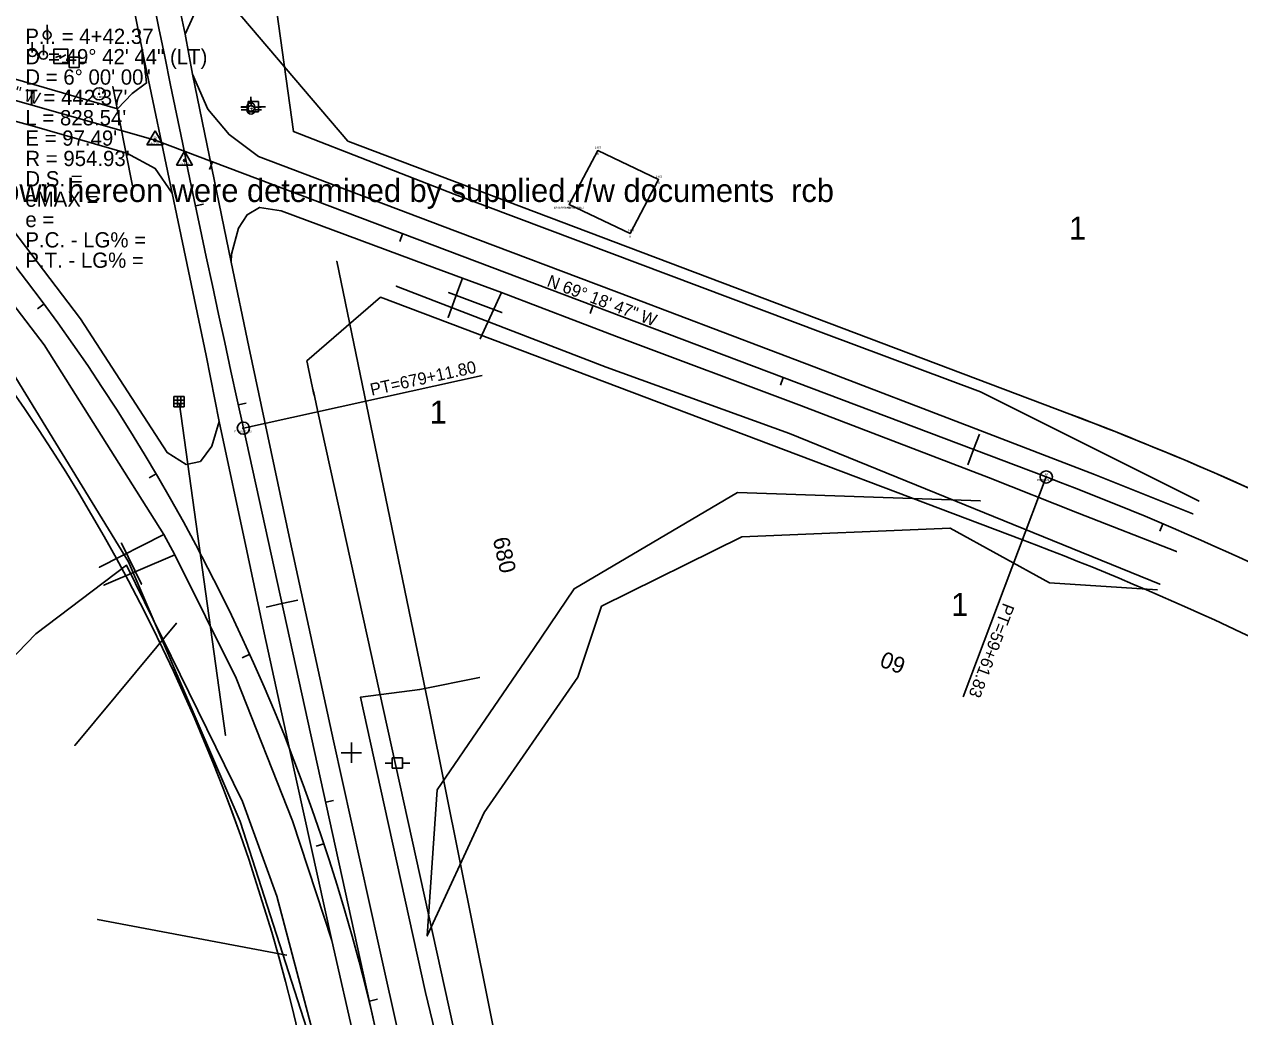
# Model space of a CAD drawing. Extents: x 2519952 to 2531965, y 848341 to 887632.
# Drawn here: x 2528188 to 2528786, y 852339 to 852827 of the extents above; entities that cross this region are included whole.
import ezdxf

# ---------------------------------------------------------------- set-up
doc = ezdxf.new("R2010")
doc.units = 0
for name, color, linetype in [('RD_EV_JW', 7, 'Continuous'), ('RD_EX_Bldg', 7, 'Continuous'), ('RD_EX_Bldg_txCode', 7, 'Continuous'), ('RD_EX_DR_Inlet', 7, 'Continuous'), ('RD_EX_DR_Pipe', 7, 'Continuous'), ('RD_EX_Driveway', 7, 'Continuous'), ('RD_EX_DV_Prop', 7, 'Continuous'), ('RD_EX_DV_TX_Prop', 7, 'Continuous'), ('RD_EX_H2O', 7, 'Continuous'), ('RD_EX_Misc', 7, 'Continuous'), ('RD_EX_Road', 7, 'Continuous'), ('RD_EX_RW', 7, 'Continuous'), ('RD_EX_RW_TX', 7, 'Continuous'), ('RD_EX_UT', 7, 'Continuous'), ('RD_EX_VEG', 7, 'Continuous'), ('RD_HC_Cl', 7, 'Continuous'), ('RD_HC_Data', 7, 'Continuous'), ('RD_HC_Data_Tic', 7, 'Continuous'), ('RD_HC_Survey_txCode', 7, 'Continuous'), ('RD_HC_TX_Sta50', 7, 'Continuous'), ('RD_HC_txCode', 7, 'Continuous'), ('RD_SMD_Locator', 7, 'Continuous')]:
    doc.layers.add(name, color=color, linetype=linetype)

msp = doc.modelspace()

# ---------------------------------------------------------------- linework, layer by layer
at = {"layer": 'RD_EV_JW'}
for points in [[(2528415.9, 851967.97), (2528395.31, 851982.97), (2528385.28, 852043.71), (2528365.33, 852191.41), (2528352.83, 852245.12), (2528329.66, 852332.56), (2528312.33, 852398.17), (2528295.55, 852444.81), (2528238.39, 852560.85), (2528193.94, 852527.11), (2528149.16, 852480.91)], [(2528415.9, 851967.97), (2528462.94, 851983.14), (2528476.65, 852012.57), (2528457.58, 852070.48), (2528432.54, 852139.5), (2528402.93, 852278.26), (2528385.41, 852350.81), (2528363.37, 852451.24), (2528353.45, 852495.96), (2528382.56, 852499.75), (2528412.03, 852505.69)]]:
    msp.add_lwpolyline(points, dxfattribs=at)
at = {"layer": 'RD_EX_Bldg'}
msp.add_lwpolyline([(2528456.01, 852738.07), (2528485.97, 852723.8), (2528500.03, 852750.3), (2528470.07, 852764.57), (2528456.01, 852738.07)], dxfattribs=at)
at = {"layer": 'RD_EX_DR_Inlet'}
for p, q in [((2528261.78, 852642), (2528266.78, 852642)), ((2528261.78, 852640.3), (2528266.78, 852640.3)), ((2528263.48, 852643.7), (2528263.48, 852638.7)), ((2528265.18, 852643.7), (2528265.18, 852638.7))]:
    msp.add_line(p, q, dxfattribs=at)
msp.add_lwpolyline([(2528261.78, 852638.7), (2528261.78, 852643.7), (2528266.78, 852643.7), (2528266.78, 852638.7)], close=True, dxfattribs=at)
at = {"layer": 'RD_EX_DR_Pipe'}
for p, q in [((2528241.41, 852747.2), (2528231.7, 852795.97)), ((2528396.81, 852694.78), (2528423.02, 852684.95)), ((2528264.47, 852640.02), (2528287.17, 852477.19)), ((2528235.96, 852571.66), (2528245.89, 852551.46))]:
    msp.add_line(p, q, dxfattribs=at)
at = {"layer": 'RD_EX_Driveway'}
for p, q in [((2528422.76, 852694.87), (2528412.37, 852672.1)), ((2528225.11, 852559.84), (2528256.72, 852575.86)), ((2528262.25, 852565.86), (2528227.39, 852551.01))]:
    msp.add_line(p, q, dxfattribs=at)
for points in [[(2528267.21, 852821.78), (2528275.63, 852840.49), (2528279.9, 852845.75), (2528284.76, 852849.52), (2528282.95, 852857.89), (2528269.15, 852854.01), (2528259.45, 852858.29)], [(2528403.57, 852701.87), (2528401.69, 852696.7), (2528396.55, 852682.61)]]:
    msp.add_lwpolyline(points, dxfattribs=at)
at = {"layer": 'RD_EX_DV_Prop'}
for p, q in [((2528290.44, 852835.76), (2528347.2, 852769.11)), ((2528702.23, 852635.05), (2528347.2, 852769.11)), ((2528327.03, 852661.28), (2528363.27, 852692.49)), ((2528678.91, 852573.3), (2528363.27, 852692.49)), ((2528332.52, 852636.2), (2528448.26, 852110.59))]:
    msp.add_line(p, q, dxfattribs=at)
for centre, radius, start, end in [((2527429.48, 852122.27), 917.43, 12.4185, 62.13074), ((2539486.95, 855092.42), 11421.66, 192.289656, 192.418432), ((2528155.74, 851187.8), 1546.99, 54.66603, 69.31315), ((2528155.74, 851187.8), 1480.99, 51.25287, 69.31316)]:
    msp.add_arc(centre, radius, start, end, dxfattribs=at)
at = {"layer": 'RD_EX_H2O'}
for p, q in [((2528263.07, 852532.35), (2528212.99, 852472.31)), ((2528317.15, 852369.31), (2528224.22, 852386.8))]:
    msp.add_line(p, q, dxfattribs=at)
for points in [[(2528386.27, 852378.67), (2528391.08, 852450.49), (2528438.68, 852519.92), (2528438.68, 852519.92), (2528458.49, 852549.25), (2528538.79, 852596.51), (2528658.22, 852592.39)], [(2528460.27, 852505.89), (2528471.97, 852540.63), (2528540.86, 852574.85), (2528643.25, 852579.02), (2528692.18, 852552.13), (2528745.17, 852548.77)], [(2528386.27, 852378.67), (2528414.25, 852439.39), (2528460.27, 852505.89)]]:
    msp.add_lwpolyline(points, dxfattribs=at)
at = {"layer": 'RD_EX_Misc'}
for p, q in [((2528348.99, 852463.65), (2528348.99, 852473.65)), ((2528343.99, 852468.65), (2528353.99, 852468.65))]:
    msp.add_line(p, q, dxfattribs=at)
at = {"layer": 'RD_EX_Road'}
for p, q in [((2528247, 852810.14), (2528229.17, 852899.1)), ((2528267.21, 852821.78), (2528259.45, 852858.29)), ((2528270.91, 852802.11), (2528267.21, 852821.78)), ((2528260.84, 852743.65), (2528247, 852810.14)), ((2528289.92, 852709.71), (2528270.91, 852802.11)), ((2528277.63, 852663.81), (2528260.84, 852743.65)), ((2528298.63, 852668.11), (2528289.92, 852709.71)), ((2528318.98, 852572.56), (2528298.63, 852668.11)), ((2528284.08, 852631.51), (2528277.63, 852663.81)), ((2528297.62, 852567.87), (2528284.08, 852631.51)), ((2528340.19, 852474.53), (2528318.98, 852572.56)), ((2528306.17, 852527.67), (2528297.62, 852567.87)), ((2528318.81, 852469.82), (2528306.17, 852527.67)), ((2528362.34, 852374.56), (2528340.19, 852474.53)), ((2528339.38, 852376.38), (2528318.81, 852469.82)), ((2528364.22, 852266.99), (2528339.38, 852376.38)), ((2528385.28, 852271.45), (2528362.34, 852374.56))]:
    msp.add_line(p, q, dxfattribs=at)
for points in [[(2528258.41, 852616.25), (2528215.87, 852681.92), (2528170.4, 852741.26), (2528139.33, 852777), (2528106.08, 852811.1), (2528078.79, 852836.73), (2528004.81, 852896.78), (2527967.79, 852922.92), (2527911.29, 852957.9), (2527866.38, 852983.02), (2527786.29, 853025.94), (2527739.55, 853050.58), (2527722.06, 853060.08), (2527677.25, 853083.91), (2527585.54, 853132.34), (2527488.62, 853183.37), (2527397.75, 853231.61), (2527303.25, 853281.16), (2527184.25, 853343.97), (2527112.22, 853382)], [(2528339.38, 852376.38), (2528320.03, 852435.22), (2528292.32, 852505.34), (2528262.25, 852565.86), (2528256.72, 852575.86), (2528197.99, 852669.17), (2528153.66, 852726.82), (2528123.02, 852762.39), (2528081.94, 852803.92), (2528037.31, 852843.63), (2527989.01, 852881.19), (2527947.9, 852909.88), (2527900.88, 852938.69), (2527851.2, 852966.25), (2527768.54, 853010.74), (2527754, 853018.37), (2527689.11, 853052.88), (2527577.65, 853111.89), (2527478.19, 853164.23), (2527400.28, 853205.81), (2527292.35, 853262.45), (2527197.46, 853312.47), (2527100.47, 853364.05)], [(2528247, 852810.14), (2528248.33, 852797.83), (2528241.24, 852792.53), (2528233.96, 852785.03), (2528151.61, 852808.94), (2528101.11, 852824.24), (2528078.79, 852836.73)], [(2528762.63, 852586.04), (2528714.21, 852605.46), (2528655.93, 852627.88), (2528576.43, 852658.29), (2528486.67, 852692.39), (2528393.77, 852727.44), (2528303.31, 852761.61), (2528288.85, 852772.52), (2528278.5, 852784.94), (2528270.91, 852802.11)], [(2528260.84, 852743.65), (2528252.62, 852755.74), (2528238.62, 852763.24), (2528192.01, 852776.77), (2528150.29, 852788.07), (2528145.58, 852788.53), (2528139.45, 852781.04), (2528139.33, 852777)], [(2528289.92, 852709.71), (2528290.09, 852713.69), (2528293.49, 852726.39), (2528297.83, 852732.99), (2528303.85, 852736.61), (2528314.52, 852734.96), (2528385.35, 852708.62), (2528403.57, 852701.87), (2528422.76, 852694.87), (2528479.27, 852673.18), (2528570.3, 852639.14), (2528662.2, 852603.94), (2528705.91, 852586.57), (2528754.61, 852567.53)], [(2528258.41, 852616.25), (2528267.72, 852610.35), (2528274.8, 852611.84), (2528280.32, 852619.36), (2528284.08, 852631.51)]]:
    msp.add_lwpolyline(points, dxfattribs=at)
at = {"layer": 'RD_EX_RW'}
for p, q in [((2528347.2, 852769.11), (2528290.44, 852835.76)), ((2528702.23, 852635.05), (2528347.2, 852769.11)), ((2528363.27, 852692.49), (2528327.03, 852661.28)), ((2528678.91, 852573.3), (2528363.27, 852692.49)), ((2528332.52, 852636.2), (2528448.26, 852110.59))]:
    msp.add_line(p, q, dxfattribs=at)
for centre, radius, start, end in [((2527429.48, 852122.28), 917.43, 12.41849, 62.13076), ((2539486.7, 855092.38), 11421.41, 192.289704, 192.418483), ((2528155.74, 851187.8), 1546.99, 51.25288, 69.31313), ((2528155.74, 851187.8), 1480.99, 51.25288, 69.31313)]:
    msp.add_arc(centre, radius, start, end, dxfattribs=at)
at = {"layer": 'RD_EX_UT'}
for p, q in [((2528199.43, 852821.31), (2528199.43, 852826.31)), ((2528192.14, 852812.76), (2528192.14, 852817.76)), ((2528197.57, 852811.43), (2528197.57, 852816.43)), ((2528206.82, 852807.86), (2528210.29, 852807.86)), ((2528215.25, 852810.42), (2528210.25, 852810.42)), ((2528210.25, 852810.42), (2528210.25, 852805.42)), ((2528215.18, 852807.86), (2528218.82, 852807.86)), ((2528215.25, 852805.42), (2528215.25, 852810.42)), ((2528210.25, 852805.42), (2528215.25, 852805.42)), ((2528299.56, 852790.99), (2528299.56, 852787.92)), ((2528299.67, 852789.55), (2528299.67, 852786.48)), ((2528294.63, 852785.93), (2528297.56, 852785.93)), ((2528294.74, 852784.5), (2528297.67, 852784.5)), ((2528294.83, 852786.03), (2528298.29, 852786.03)), ((2528303.26, 852788.59), (2528298.26, 852788.59)), ((2528298.26, 852788.59), (2528298.26, 852783.59)), ((2528298.26, 852783.59), (2528303.26, 852783.59)), ((2528301.56, 852785.93), (2528304.63, 852785.93)), ((2528301.67, 852784.5), (2528304.74, 852784.5)), ((2528303.18, 852786.03), (2528306.83, 852786.03)), ((2528303.26, 852783.59), (2528303.26, 852788.59)), ((2528365.65, 852463.62), (2528369.11, 852463.62)), ((2528374.08, 852466.19), (2528369.08, 852466.19)), ((2528369.08, 852466.19), (2528369.08, 852461.19)), ((2528369.08, 852461.19), (2528374.08, 852461.19)), ((2528374, 852463.62), (2528377.65, 852463.62)), ((2528374.08, 852461.19), (2528374.08, 852466.19))]:
    msp.add_line(p, q, dxfattribs=at)
msp.add_lwpolyline([(2528202.65, 852807.33), (2528202.65, 852814.33), (2528209.65, 852814.33), (2528209.65, 852807.33)], close=True, dxfattribs=at)
msp.add_lwpolyline([(2528203.54, 852810.32), (2528205.97, 852811.22), (2528205.62, 852809.97), (2528208.67, 852811.57)], dxfattribs=at)
for centre in [(2528199.43, 852821.31), (2528192.14, 852812.76), (2528197.57, 852811.43), (2528299.56, 852785.92), (2528299.67, 852784.48)]:
    msp.add_circle(centre, 2, dxfattribs=at)
at = {"layer": 'RD_EX_VEG'}
for points in [[(2528320.52, 852773.91), (2528305.93, 852878.8), (2528269.02, 853110.03), (2528247.68, 853206.55), (2528237.63, 853300.52), (2528219.42, 853396.82), (2528200.71, 853495.37), (2528186.98, 853591.76), (2528169.73, 853688.51), (2528156.3, 853784.07), (2528141.49, 853881.86), (2528125.53, 853980.56), (2528110.82, 854067.58)], [(2528294.25, 852434.97), (2528239.42, 852562.52), (2528148.24, 852711.23), (2528132.44, 852705.35), (2527959.31, 852860.05), (2527880.15, 852908.85), (2527729.18, 853002.11), (2527698.6, 852956.27)], [(2528765.66, 852592.37), (2528658.23, 852646.04), (2528581.04, 852674.84), (2528399.5, 852743.17), (2528320.52, 852773.91)], [(2528480.36, 852040.95), (2528466.6, 852096.04), (2528387.76, 852488.16), (2528341.84, 852710.17)], [(2528371.07, 852698), (2528474.24, 852658.12), (2528564.36, 852625.48), (2528746.41, 852551.5)], [(2528404.54, 851992), (2528387.6, 852082.51), (2528346.35, 852272.88), (2528294.25, 852434.97)]]:
    msp.add_lwpolyline(points, dxfattribs=at)
at = {"layer": 'RD_HC_Cl'}
for p, q in [((2528252.47, 852769.6), (2528083.84, 852817.77)), ((2528690.57, 852604.18), (2528252.47, 852769.6)), ((2528295.9, 852628.14), (2528852.49, 850100.49))]:
    msp.add_line(p, q, dxfattribs=at)
for centre, radius, start, end in [((2539486.7, 855092.38), 11458.91, 187.825051, 192.418483), ((2527429.48, 852122.28), 954.93, 12.41849, 62.13076), ((2528155.74, 851187.8), 1513.99, 51.25288, 69.31313)]:
    msp.add_arc(centre, radius, start, end, dxfattribs=at)
at = {"layer": 'RD_HC_Data'}
for p, q in [((2528248.5, 852767.31), (2528252.47, 852774.19)), ((2528252.47, 852774.19), (2528256.44, 852767.31)), ((2528248.5, 852767.31), (2528256.44, 852767.31)), ((2528262.97, 852757.36), (2528266.94, 852764.24)), ((2528266.94, 852764.24), (2528270.91, 852757.36)), ((2528262.97, 852757.36), (2528270.91, 852757.36)), ((2528295.9, 852628.14), (2528413.21, 852653.97)), ((2528690.57, 852604.18), (2528649.78, 852496.15))]:
    msp.add_line(p, q, dxfattribs=at)
for centre, radius in [((2528225.02, 852792.43), 3), ((2528225.02, 852792.43), 0.282), ((2528252.47, 852769.6), 0.529), ((2528266.94, 852759.66), 0.529), ((2528295.9, 852628.14), 3), ((2528295.9, 852628.14), 0.282), ((2528690.57, 852604.18), 3), ((2528690.57, 852604.18), 0.282)]:
    msp.add_circle(centre, radius, dxfattribs=at)
at = {"layer": 'RD_HC_Data_Tic'}
for p, q in [((2528280.65, 852758.97), (2528279.24, 852755.22)), ((2528272.39, 852737.43), (2528276.3, 852738.26)), ((2528374.2, 852723.64), (2528372.79, 852719.9)), ((2528197.92, 852689.2), (2528194.7, 852686.82)), ((2528467.75, 852688.31), (2528466.34, 852684.57)), ((2528561.31, 852652.99), (2528559.89, 852649.24)), ((2528293.37, 852639.66), (2528297.28, 852640.52)), ((2528654.86, 852617.66), (2528657.68, 852625.15)), ((2528654.86, 852617.66), (2528652.03, 852610.18)), ((2528252.97, 852605.77), (2528249.52, 852603.74)), ((2528747.95, 852581.16), (2528746.38, 852577.48)), ((2528314.87, 852542), (2528307.05, 852540.28)), ((2528314.87, 852542), (2528322.68, 852543.72)), ((2528299, 852517.04), (2528295.35, 852515.39)), ((2528336.37, 852444.34), (2528340.28, 852445.2)), ((2528335.5, 852423.99), (2528331.7, 852422.73)), ((2528357.88, 852346.68), (2528361.78, 852347.54))]:
    msp.add_line(p, q, dxfattribs=at)
at = {"layer": 'RD_SMD_Locator'}
for centre in [(2528267.21, 852821.78), (2528267.21, 852821.78), (2528247, 852810.14), (2528247, 852810.14), (2528270.91, 852802.11), (2528270.91, 852802.11), (2528231.7, 852795.97), (2528248.33, 852797.83), (2528225.02, 852792.43), (2528241.24, 852792.53), (2528233.96, 852785.03), (2528278.5, 852784.94), (2528192.01, 852776.77), (2528288.85, 852772.52), (2528320.52, 852773.91), (2528320.52, 852773.91), (2528252.47, 852769.6), (2528238.62, 852763.24), (2528266.94, 852759.66), (2528303.31, 852761.61), (2528470.07, 852764.57), (2528252.62, 852755.74), (2528500.03, 852750.3), (2528241.41, 852747.2), (2528260.84, 852743.65), (2528260.84, 852743.65), (2528399.5, 852743.17), (2528303.85, 852736.61), (2528456.01, 852738.07), (2528456.01, 852738.07), (2528297.83, 852732.99), (2528314.52, 852734.96), (2528293.49, 852726.39), (2528393.77, 852727.44), (2528485.97, 852723.8), (2528290.09, 852713.69), (2528289.92, 852709.71), (2528289.92, 852709.71), (2528341.84, 852710.17), (2528385.35, 852708.62), (2528403.57, 852701.87), (2528403.57, 852701.87), (2528371.07, 852698), (2528396.81, 852694.78), (2528401.69, 852696.7), (2528422.76, 852694.87), (2528422.76, 852694.87), (2528486.67, 852692.39), (2528215.87, 852681.92), (2528396.55, 852682.61), (2528423.02, 852684.95), (2528412.37, 852672.1), (2528479.27, 852673.18), (2528581.04, 852674.84), (2528197.99, 852669.17), (2528298.63, 852668.11), (2528277.63, 852663.81), (2528474.24, 852658.12), (2528576.43, 852658.29), (2528658.23, 852646.04), (2528264.47, 852640.02), (2528570.3, 852639.14), (2528284.08, 852631.51), (2528284.08, 852631.51), (2528295.9, 852628.14), (2528564.36, 852625.48), (2528655.93, 852627.88), (2528258.41, 852616.25), (2528258.41, 852616.25), (2528280.32, 852619.36), (2528267.72, 852610.35), (2528274.8, 852611.84), (2528714.21, 852605.46), (2528662.2, 852603.94), (2528690.57, 852604.18), (2528538.79, 852596.51), (2528658.22, 852592.39), (2528765.66, 852592.37), (2528705.91, 852586.57), (2528762.63, 852586.04), (2528256.72, 852575.86), (2528256.72, 852575.86), (2528540.86, 852574.85), (2528643.25, 852579.02), (2528235.96, 852571.66), (2528318.98, 852572.56), (2528239.42, 852562.52), (2528262.25, 852565.86), (2528262.25, 852565.86), (2528297.62, 852567.87), (2528754.61, 852567.53), (2528225.11, 852559.84), (2528238.39, 852560.85), (2528227.39, 852551.01), (2528245.89, 852551.46), (2528692.18, 852552.13), (2528746.41, 852551.5), (2528458.49, 852549.25), (2528745.17, 852548.77), (2528471.97, 852540.63), (2528193.94, 852527.11), (2528263.07, 852532.35), (2528306.17, 852527.67), (2528438.68, 852519.92), (2528438.68, 852519.92), (2528292.32, 852505.34), (2528412.03, 852505.69), (2528460.27, 852505.89), (2528460.27, 852505.89), (2528382.56, 852499.75), (2528353.45, 852495.96), (2528387.76, 852488.16), (2528287.17, 852477.19), (2528340.19, 852474.53), (2528212.99, 852472.31), (2528318.81, 852469.82), (2528363.37, 852451.24), (2528391.08, 852450.49), (2528295.55, 852444.81), (2528414.25, 852439.39), (2528294.25, 852434.97), (2528294.25, 852434.97), (2528320.03, 852435.22), (2528312.33, 852398.17), (2528224.22, 852386.8), (2528386.27, 852378.67), (2528386.27, 852378.67), (2528339.38, 852376.38), (2528339.38, 852376.38), (2528362.34, 852374.56), (2528317.15, 852369.31), (2528385.41, 852350.81)]:
    msp.add_circle(centre, 0.001, dxfattribs=at)

# ---------------------------------------------------------------- texts
at = {"layer": 'RD_EX_Bldg_txCode'}
for s, p in [('1483', (2528468.72, 852765.57)), ('B', (2528469.76, 852762.57)), ('1482', (2528498.68, 852751.3)), ('B', (2528499.72, 852748.3)), ('BA BARNABANDONED', (2528448.54, 852736.07)), ('1480', (2528454.62, 852739.07)), ('1484', (2528454.66, 852739.07)), ('BB', (2528455.23, 852736.07)), ('1481', (2528484.91, 852724.8)), ('B', (2528485.66, 852721.8))]:
    msp.add_text(s, height=1, dxfattribs=at).set_placement(p)
at = {"layer": 'RD_EX_DV_TX_Prop'}
for p in [(2528701.75, 852720.83), (2528387.5, 852630.42), (2528643.84, 852535.92)]:
    msp.add_text('1', height=11.32, dxfattribs=at).set_placement(p)
at = {"layer": 'RD_EX_RW_TX'}
msp.add_text('All present r/w limits shown hereon were determined by supplied r/w documents  rcb', height=11.3167, dxfattribs=at).set_placement((2528022.66, 852739.29))
at = {"layer": 'RD_EX_UT'}
for p in [(2528298.89, 852784.87), (2528299, 852783.43)]:
    msp.add_text('T', height=2, dxfattribs=at).set_placement(p)
at = {"layer": 'RD_HC_Data'}
for s, rotation, p in [('PT=679+11.80', 12.41848, (2528358.95, 852644.07)), ('PT=59+61.83', 249.31313, (2528669.48, 852542.66))]:
    msp.add_text(s, height=6, rotation=rotation, dxfattribs=at).set_placement(p)
at = {"layer": 'RD_HC_Survey_txCode'}
for s, p in [('P.I. = 4+42.37', (2528188.73, 852816.94)), ('D', (2528188.73, 852806.94)), ('    = 49%%d 42\' 44" (LT)', (2528188.73, 852806.94)), ('D = 6%%d 00\' 00"', (2528188.73, 852796.94)), ("T = 442.37'", (2528188.73, 852786.94)), ("L = 828.54'", (2528188.73, 852776.94)), ("E = 97.49'", (2528188.73, 852766.94)), ("R = 954.93'", (2528188.73, 852756.94)), ('D.S. = ', (2528188.73, 852746.94)), ('eMAX = ', (2528188.73, 852736.94)), ('e = ', (2528188.73, 852726.94)), ('P.C. - LG% = ', (2528188.73, 852716.94)), ('P.T. - LG% = ', (2528188.73, 852706.94))]:
    msp.add_text(s, height=7.5, dxfattribs=at).set_placement(p)
for s, rotation, p in [('N 74%%d 03\' 38" W', 344.06047, (2528140.5, 852802.62)), ('N 69%%d 18\' 47" W', 339.31313, (2528444.7, 852698.09))]:
    msp.add_text(s, height=6, rotation=rotation, dxfattribs=at).set_placement(p)
at = {"layer": 'RD_HC_TX_Sta50'}
for s, rotation, p in [('680', 282.41848, (2528418.46, 852573.75)), ('60', 159.31313, (2528622.13, 852514.58))]:
    msp.add_text(s, height=8, rotation=rotation, dxfattribs=at).set_placement(p)
at = {"layer": 'RD_HC_txCode'}
for s, p in [('CP 7 MSC', (2528221.39, 852790.43)), ('7', (2528224.74, 852793.43)), ('25', (2528251.74, 852770.6)), ('PI 64+30.12', (2528248.63, 852767.6)), ('17', (2528266.49, 852760.66)), ('PI 4+42.37', (2528263.32, 852757.66)), ('13', (2528295.45, 852629.14)), ('PT 679+11.80', (2528291.25, 852626.14)), ('23', (2528689.84, 852605.18)), ('PT 59+61.83', (2528686.12, 852602.18))]:
    msp.add_text(s, height=1, dxfattribs=at).set_placement(p)

doc.saveas('drawing.dxf')
